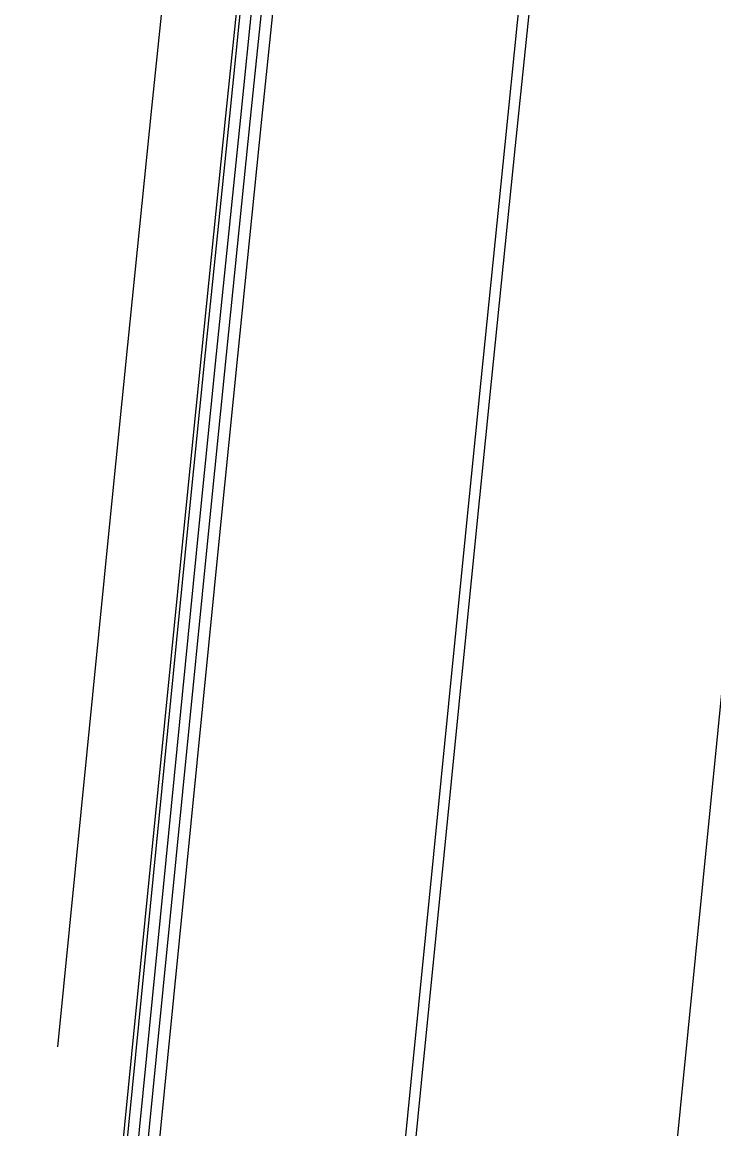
# Model space of a CAD drawing. Extents: x 1797478 to 1808916, y 246529 to 250952.
# Drawn here: x 1797712.1 to 1797744.7, y 248228.7 to 248280.8 of the extents above; entities that cross this region are included whole.
import ezdxf

# ---------------------------------------------------------------- set-up
doc = ezdxf.new("R2010")
doc.units = 0
for name, color, linetype in [('1', 7, 'Continuous'), ('EDPV-LINE', 7, 'Continuous'), ('SHDR-UPAV', 7, 'Continuous')]:
    doc.layers.add(name, color=color, linetype=linetype)

msp = doc.modelspace()

# ---------------------------------------------------------------- linework, layer by layer
for points in [[(1797674.358, 248037.766), (1797676.596, 248060.384), (1797678.774, 248082.387), (1797679.058, 248085.262), (1797679.24, 248087.099), (1797681.387, 248110.154), (1797681.709, 248113.881), (1797707.616, 248132.681), (1797710.078, 248157.559), (1797711.566, 248172.596), (1797712.539, 248182.438), (1797715.001, 248207.316), (1797717.463, 248232.195), (1797719.937, 248257.132), (1797720.754, 248265.247), (1797721.887, 248276.386), (1797722.479, 248282.146), (1797725.095, 248307.152), (1797727.783, 248332.15), (1797730.543, 248357.141), (1797733.377, 248382.123), (1797736.283, 248407.097), (1797739.261, 248432.063), (1797742.312, 248457.019)], [(1797674.877, 248037.715), (1797677.115, 248060.333), (1797679.292, 248082.335), (1797679.576, 248085.211), (1797679.758, 248087.048), (1797681.905, 248110.103), (1797682.227, 248113.829), (1797708.134, 248132.63), (1797710.596, 248157.508), (1797712.084, 248172.545), (1797713.058, 248182.387), (1797715.519, 248207.265), (1797717.981, 248232.144), (1797720.455, 248257.08), (1797721.272, 248265.195), (1797722.405, 248276.333), (1797722.997, 248282.092), (1797725.613, 248307.097), (1797728.3, 248332.094), (1797731.061, 248357.083), (1797733.894, 248382.064), (1797736.8, 248407.036), (1797739.778, 248432), (1797742.829, 248456.955)], [(1797675.337, 248037.669), (1797677.575, 248060.287), (1797679.752, 248082.29), (1797680.036, 248085.166), (1797680.218, 248087.003), (1797682.365, 248110.057), (1797682.687, 248113.784), (1797708.594, 248132.584), (1797711.056, 248157.463), (1797712.544, 248172.499), (1797713.517, 248182.341), (1797715.979, 248207.22), (1797718.441, 248232.098), (1797720.915, 248257.034), (1797721.731, 248265.149), (1797722.865, 248276.286), (1797723.457, 248282.045), (1797726.072, 248307.048), (1797728.76, 248332.044), (1797731.52, 248357.031), (1797734.353, 248382.011), (1797737.259, 248406.982), (1797740.237, 248431.945), (1797743.287, 248456.899)], [(1797687.305, 248036.485), (1797689.543, 248059.103), (1797691.72, 248081.106), (1797692.005, 248083.981), (1797692.187, 248085.818), (1797694.337, 248108.873), (1797694.659, 248112.599), (1797720.569, 248131.399), (1797723.034, 248156.277), (1797724.523, 248171.314), (1797725.498, 248181.156), (1797727.963, 248206.034), (1797730.427, 248230.912), (1797732.903, 248255.833), (1797733.719, 248263.936), (1797734.851, 248275.058), (1797735.442, 248280.809), (1797738.054, 248305.778), (1797740.738, 248330.738), (1797743.494, 248355.691), (1797746.323, 248380.636), (1797749.225, 248405.572), (1797752.199, 248430.5), (1797755.245, 248455.419)], [(1797687.814, 248036.435), (1797690.052, 248059.053), (1797692.229, 248081.055), (1797692.513, 248083.931), (1797692.695, 248085.768), (1797694.842, 248108.823), (1797695.164, 248112.549), (1797721.071, 248131.35), (1797723.533, 248156.228), (1797725.021, 248171.265), (1797725.995, 248181.107), (1797728.456, 248205.985), (1797730.918, 248230.864), (1797733.39, 248255.784), (1797734.206, 248263.887), (1797735.338, 248275.008), (1797735.929, 248280.759), (1797738.54, 248305.726), (1797741.224, 248330.685), (1797743.98, 248355.637), (1797746.809, 248380.58), (1797749.71, 248405.515), (1797752.684, 248430.441), (1797755.731, 248455.359)], [(1797687.814, 248036.435), (1797690.052, 248059.053), (1797692.229, 248081.055), (1797692.513, 248083.931), (1797692.695, 248085.768), (1797694.842, 248108.823), (1797695.164, 248112.549), (1797721.071, 248131.35), (1797723.533, 248156.228), (1797725.021, 248171.265), (1797725.995, 248181.107), (1797728.456, 248205.985), (1797730.918, 248230.864), (1797733.39, 248255.784), (1797734.206, 248263.887), (1797735.338, 248275.008), (1797735.929, 248280.759), (1797738.54, 248305.726), (1797741.224, 248330.685), (1797743.98, 248355.637), (1797746.809, 248380.58), (1797749.71, 248405.515), (1797752.684, 248430.441), (1797755.731, 248455.359)], [(1797723.639, 248032.89), (1797725.877, 248055.508), (1797728.054, 248077.51), (1797728.338, 248080.386), (1797728.52, 248082.223), (1797730.8, 248105.265), (1797731.168, 248108.987), (1797733.262, 248130.143), (1797735.723, 248155.022), (1797737.211, 248170.058), (1797738.185, 248179.9), (1797740.647, 248204.779), (1797743.108, 248229.657), (1797745.579, 248254.563), (1797746.394, 248262.654), (1797747.524, 248273.76), (1797748.114, 248279.502), (1797750.722, 248304.434), (1797753.402, 248329.358), (1797756.154, 248354.274), (1797758.979, 248379.182), (1797761.876, 248404.081), (1797764.846, 248428.973), (1797767.888, 248453.855)], [(1797723.639, 248032.89), (1797725.877, 248055.508), (1797728.054, 248077.51), (1797728.338, 248080.386), (1797728.52, 248082.223), (1797730.8, 248105.265), (1797731.168, 248108.987), (1797733.262, 248130.143), (1797735.723, 248155.022), (1797737.211, 248170.058), (1797738.185, 248179.9), (1797740.647, 248204.779), (1797743.108, 248229.657), (1797745.579, 248254.563), (1797746.394, 248262.654), (1797747.524, 248273.76), (1797748.114, 248279.502), (1797750.722, 248304.434), (1797753.402, 248329.358), (1797756.154, 248354.274), (1797758.979, 248379.182), (1797761.876, 248404.081), (1797764.846, 248428.973), (1797767.888, 248453.855)], [(1797723.639, 248032.89), (1797725.877, 248055.508), (1797728.054, 248077.51), (1797728.338, 248080.386), (1797728.52, 248082.223), (1797730.8, 248105.265), (1797731.168, 248108.987), (1797733.262, 248130.143), (1797735.723, 248155.022), (1797737.211, 248170.058), (1797738.185, 248179.9), (1797740.647, 248204.779), (1797743.108, 248229.657), (1797745.579, 248254.563), (1797746.394, 248262.654), (1797747.524, 248273.76), (1797748.114, 248279.502), (1797750.722, 248304.434), (1797753.402, 248329.358), (1797756.154, 248354.274), (1797758.979, 248379.182), (1797761.876, 248404.081), (1797764.846, 248428.973), (1797767.888, 248453.855)], [(1797723.639, 248032.89), (1797725.877, 248055.508), (1797728.054, 248077.51), (1797728.338, 248080.386), (1797728.52, 248082.223), (1797730.8, 248105.265), (1797731.168, 248108.987), (1797733.262, 248130.143), (1797735.723, 248155.022), (1797737.211, 248170.058), (1797738.185, 248179.9), (1797740.647, 248204.779), (1797743.108, 248229.657), (1797745.579, 248254.563), (1797746.394, 248262.654), (1797747.524, 248273.76), (1797748.114, 248279.502), (1797750.722, 248304.434), (1797753.402, 248329.358), (1797756.154, 248354.274), (1797758.979, 248379.182), (1797761.876, 248404.081), (1797764.846, 248428.973), (1797767.888, 248453.855)]]:
    msp.add_lwpolyline(points)
at = {"layer": '1'}
msp.add_lwpolyline([(1797723.639, 248032.89), (1797725.877, 248055.508), (1797728.054, 248077.51), (1797728.338, 248080.386), (1797728.52, 248082.223), (1797730.8, 248105.265), (1797731.168, 248108.987), (1797733.262, 248130.143), (1797735.723, 248155.022), (1797737.211, 248170.058), (1797738.185, 248179.9), (1797740.647, 248204.779), (1797743.108, 248229.657), (1797745.579, 248254.563), (1797746.394, 248262.654), (1797747.524, 248273.76), (1797748.114, 248279.502), (1797750.722, 248304.434), (1797753.402, 248329.358), (1797756.154, 248354.274), (1797758.979, 248379.182), (1797761.876, 248404.081), (1797764.846, 248428.973), (1797767.888, 248453.855)], dxfattribs=at)
at = {"layer": 'EDPV-LINE'}
msp.add_lwpolyline([(1797687.814, 248036.435), (1797690.052, 248059.053), (1797692.229, 248081.055), (1797692.513, 248083.931), (1797692.695, 248085.768), (1797694.842, 248108.823), (1797695.164, 248112.549), (1797721.071, 248131.35), (1797723.533, 248156.228), (1797725.021, 248171.265), (1797725.995, 248181.107), (1797728.456, 248205.985), (1797730.918, 248230.864), (1797733.39, 248255.784), (1797734.206, 248263.887), (1797735.338, 248275.008), (1797735.929, 248280.759), (1797738.54, 248305.726), (1797741.224, 248330.685), (1797743.98, 248355.637), (1797746.809, 248380.58), (1797749.71, 248405.515), (1797752.684, 248430.441), (1797755.731, 248455.359)], dxfattribs=at)
msp.add_lwpolyline([(1797687.814, 248036.435), (1797690.052, 248059.053), (1797692.229, 248081.055), (1797692.513, 248083.931), (1797692.695, 248085.768), (1797694.842, 248108.823), (1797695.164, 248112.549), (1797721.071, 248131.35), (1797723.533, 248156.228), (1797725.021, 248171.265), (1797725.995, 248181.107), (1797728.456, 248205.985), (1797730.918, 248230.864), (1797733.39, 248255.784), (1797734.206, 248263.887), (1797735.338, 248275.008), (1797735.929, 248280.759), (1797738.54, 248305.726), (1797741.224, 248330.685), (1797743.98, 248355.637), (1797746.809, 248380.58), (1797749.71, 248405.515), (1797752.684, 248430.441), (1797755.731, 248455.359)], dxfattribs=at)
msp.add_lwpolyline([(1797687.814, 248036.435), (1797690.052, 248059.053), (1797692.229, 248081.055), (1797692.513, 248083.931), (1797692.695, 248085.768), (1797694.842, 248108.823), (1797695.164, 248112.549), (1797721.071, 248131.35), (1797723.533, 248156.228), (1797725.021, 248171.265), (1797725.995, 248181.107), (1797728.456, 248205.985), (1797730.918, 248230.864), (1797733.39, 248255.784), (1797734.206, 248263.887), (1797735.338, 248275.008), (1797735.929, 248280.759), (1797738.54, 248305.726), (1797741.224, 248330.685), (1797743.98, 248355.637), (1797746.809, 248380.58), (1797749.71, 248405.515), (1797752.684, 248430.441), (1797755.731, 248455.359)], dxfattribs=at)
msp.add_lwpolyline([(1797687.814, 248036.435), (1797690.052, 248059.053), (1797692.229, 248081.055), (1797692.513, 248083.931), (1797692.695, 248085.768), (1797694.842, 248108.823), (1797695.164, 248112.549), (1797721.071, 248131.35), (1797723.533, 248156.228), (1797725.021, 248171.265), (1797725.995, 248181.107), (1797728.456, 248205.985), (1797730.918, 248230.864), (1797733.39, 248255.784), (1797734.206, 248263.887), (1797735.338, 248275.008), (1797735.929, 248280.759), (1797738.54, 248305.726), (1797741.224, 248330.685), (1797743.98, 248355.637), (1797746.809, 248380.58), (1797749.71, 248405.515), (1797752.684, 248430.441), (1797755.731, 248455.359)], dxfattribs=at)
at = {"layer": 'SHDR-UPAV'}
for points in [[(1797713.801, 248232.557), (1797716.276, 248257.499), (1797717.093, 248265.618), (1797718.227, 248276.761), (1797718.82, 248282.523), (1797721.436, 248307.54), (1797724.125, 248332.549), (1797726.887, 248357.55), (1797729.721, 248382.543), (1797732.629, 248407.528), (1797735.608, 248432.504), (1797738.661, 248457.471)], [(1797674.18, 248037.784), (1797676.418, 248060.402), (1797678.595, 248082.404), (1797678.88, 248085.28), (1797679.062, 248087.117), (1797681.209, 248110.172), (1797681.531, 248113.898), (1797707.438, 248132.699), (1797709.899, 248157.577), (1797711.387, 248172.614), (1797712.361, 248182.456), (1797714.823, 248207.334), (1797717.284, 248232.213), (1797719.758, 248257.15), (1797720.575, 248265.265), (1797721.709, 248276.404), (1797722.301, 248282.164), (1797724.916, 248307.171), (1797727.605, 248332.17), (1797730.365, 248357.161), (1797733.199, 248382.144), (1797736.105, 248407.118), (1797739.083, 248432.084), (1797742.134, 248457.041)], [(1797675.872, 248037.616), (1797678.11, 248060.234), (1797680.287, 248082.237), (1797680.572, 248085.113), (1797680.753, 248086.95), (1797682.901, 248110.004), (1797683.222, 248113.731), (1797709.129, 248132.531), (1797711.591, 248157.41), (1797713.079, 248172.446), (1797714.053, 248182.288), (1797716.515, 248207.167), (1797718.976, 248232.045), (1797721.45, 248256.981), (1797722.267, 248265.094), (1797723.4, 248276.231), (1797723.992, 248281.99), (1797726.607, 248306.992), (1797729.295, 248331.986), (1797732.055, 248356.972), (1797734.887, 248381.95), (1797737.793, 248406.919), (1797740.771, 248431.88), (1797743.821, 248456.833)], [(1797675.872, 248037.616), (1797678.11, 248060.234), (1797680.287, 248082.237), (1797680.572, 248085.113), (1797680.753, 248086.95), (1797682.901, 248110.004), (1797683.222, 248113.731), (1797709.129, 248132.531), (1797711.591, 248157.41), (1797713.079, 248172.446), (1797714.053, 248182.288), (1797716.515, 248207.167), (1797718.976, 248232.045), (1797721.45, 248256.981), (1797722.267, 248265.094), (1797723.4, 248276.231), (1797723.992, 248281.99), (1797726.607, 248306.992), (1797729.295, 248331.986), (1797732.055, 248356.972), (1797734.887, 248381.95), (1797737.793, 248406.919), (1797740.771, 248431.88), (1797743.821, 248456.833)]]:
    msp.add_lwpolyline(points, dxfattribs=at)

doc.saveas('drawing.dxf')
